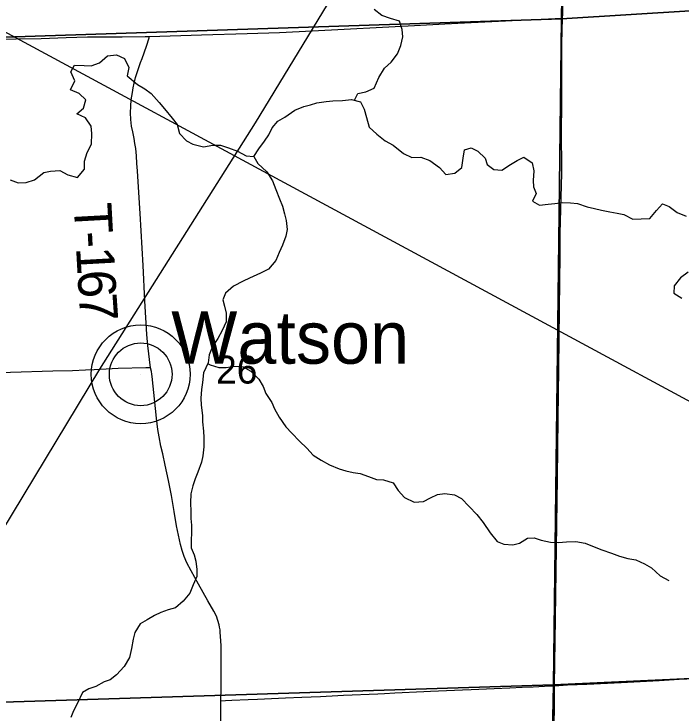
# Model space of a CAD drawing. Extents: x 0 to 34, y 0 to 22.
# Drawn here: x 5.839 to 6.341, y 18.239 to 18.765 of the extents above; entities that cross this region are included whole.
import ezdxf

# ---------------------------------------------------------------- set-up
doc = ezdxf.new("R2010")
doc.units = 0
for name, color, linetype in [('GM_X_Corporation', 7, 'Continuous'), ('GM_X_County_Road', 7, 'Continuous'), ('GM_X_Minor_River', 7, 'Continuous'), ('GM_X_Rail_Line', 7, 'Continuous'), ('GM_X_Section_Text', 7, 'Continuous'), ('GM_X_Township_Road', 7, 'Continuous'), ('GM_X_Township_Road_Text', 7, 'Continuous'), ('GM_X_Unincorporated', 7, 'Continuous'), ('GM_X_Unincorporated_Location', 7, 'Continuous'), ('GM_X_Unincorporated_Text', 7, 'Continuous'), ('SH_Text', 7, 'Continuous')]:
    doc.layers.add(name, color=color, linetype=linetype)

msp = doc.modelspace()

# ---------------------------------------------------------------- linework, layer by layer
at = {"layer": 'GM_X_Corporation'}
for points in [[(6.74939, 19.2921), (6.74935, 19.28604), (6.74762, 18.79187), (6.25155, 18.76101), (6.25957, 19.26329)], [(5.75962, 19.24856), (6.25957, 19.26329), (6.25155, 18.76101), (5.74855, 18.74422)], [(6.74762, 18.79187), (6.74774, 18.77993), (6.74808, 18.28309), (6.24542, 18.26006), (6.25155, 18.76101)], [(5.74855, 18.74422), (6.25155, 18.76101), (6.24542, 18.26006), (5.74338, 18.24402)], [(6.24542, 18.26006), (6.74808, 18.28309), (6.73948, 17.78158), (6.23511, 17.75666)], [(5.74338, 18.24402), (6.24542, 18.26006), (6.23511, 17.75666), (6.21312, 17.75585), (5.73364, 17.74138), (5.73061, 17.74103), (5.74922, 17.99349)]]:
    msp.add_lwpolyline(points, close=True, dxfattribs=at)
at = {"layer": 'GM_X_County_Road'}
for points in [[(5.9422, 18.49846), (5.9388, 18.49835), (5.91786, 18.49788), (5.89981, 18.49686), (5.89335, 18.49658)], [(5.9952, 18.24792), (5.99535, 18.25778), (5.99534, 18.27083), (5.99543, 18.28109), (5.99536, 18.28916), (5.995, 18.29658), (5.99474, 18.29934), (5.99464, 18.30142), (5.99423, 18.30331), (5.99392, 18.30513), (5.99299, 18.30835), (5.99175, 18.31148), (5.9898, 18.31532), (5.98542, 18.32319), (5.97839, 18.33563), (5.97274, 18.34567), (5.96961, 18.35177), (5.96761, 18.35636), (5.96597, 18.36109), (5.96478, 18.36562), (5.96189, 18.37965), (5.95992, 18.39036), (5.9579, 18.4023), (5.95569, 18.41357), (5.95325, 18.42512), (5.95139, 18.4336), (5.95006, 18.43935), (5.94861, 18.44636), (5.9477, 18.45189), (5.9467, 18.46055), (5.94345, 18.49182), (5.94321, 18.49369), (5.94288, 18.49566), (5.9422, 18.49846)], [(5.89335, 18.49658), (5.8834, 18.49615), (5.8686, 18.49582), (5.8368, 18.49489), (5.80821, 18.49398), (5.78521, 18.49334), (5.75661, 18.49259), (5.73856, 18.49265), (5.71804, 18.49298), (5.6854, 18.49343), (5.65216, 18.49388), (5.60205, 18.49468), (5.60038, 18.49471)], [(5.98599, 17.74638), (5.98713, 17.79325), (5.98759, 17.81811), (5.98789, 17.83675), (5.98869, 17.87653), (5.98908, 17.90543), (5.9894, 17.92096), (5.98961, 17.93743), (5.99038, 17.97689), (5.99121, 18.02785), (5.99204, 18.0726), (5.99287, 18.13102), (5.99341, 18.15432), (5.99429, 18.1944), (5.99447, 18.2056), (5.99483, 18.21833), (5.99506, 18.2323), (5.99514, 18.24443), (5.9952, 18.24792)]]:
    msp.add_lwpolyline(points, dxfattribs=at)
at = {"layer": 'GM_X_Minor_River'}
for points in [[(6.09562, 18.69961), (6.0983, 18.70481), (6.10417, 18.7061), (6.11062, 18.70872), (6.11407, 18.71686), (6.11828, 18.72385), (6.12322, 18.72818), (6.12818, 18.7346), (6.13068, 18.74084), (6.13204, 18.74728), (6.1315, 18.75297), (6.12965, 18.75905), (6.12285, 18.76117), (6.11624, 18.76329), (6.11059, 18.76788)], [(5.87398, 18.64691), (5.88002, 18.64347), (5.88738, 18.64153), (5.89253, 18.64776), (5.89256, 18.65382), (5.89449, 18.66045), (5.89775, 18.66668), (5.89798, 18.67465), (5.89745, 18.68015), (5.89333, 18.68643), (5.88672, 18.6895), (5.89167, 18.69364), (5.8936, 18.70007), (5.88852, 18.70465), (5.8821, 18.70753), (5.88517, 18.71415), (5.88218, 18.72099), (5.88505, 18.7261), (5.89224, 18.72568), (5.89753, 18.72546), (5.90379, 18.72789), (5.90987, 18.73316), (5.9165, 18.73388), (5.92272, 18.731), (5.9259, 18.72416), (5.92454, 18.7181), (5.93244, 18.71161), (5.93791, 18.70836), (5.94281, 18.70473), (5.94882, 18.69787), (5.95276, 18.69311), (5.9584, 18.68625), (5.96215, 18.6813), (5.964, 18.67466), (5.96927, 18.66913), (5.97417, 18.66664), (5.9821, 18.6647), (5.98911, 18.6658), (5.99497, 18.66595), (6.00102, 18.66383), (6.00762, 18.66133), (6.01422, 18.65788), (6.01989, 18.65728), (6.02371, 18.66314), (6.02791, 18.6688), (6.03134, 18.67371), (6.03364, 18.67901), (6.03802, 18.68391), (6.04334, 18.68692), (6.05075, 18.69218), (6.05757, 18.69499), (6.0625, 18.69629), (6.06743, 18.69778), (6.07443, 18.69869), (6.07935, 18.69923), (6.08673, 18.69957), (6.09354, 18.7001), (6.10016, 18.69854), (6.10296, 18.69303), (6.10481, 18.68657), (6.10666, 18.67936), (6.1125, 18.67402), (6.1189, 18.66905), (6.12474, 18.6658), (6.13246, 18.65969), (6.13887, 18.65662), (6.1455, 18.65677), (6.15248, 18.65427), (6.15964, 18.64911), (6.16452, 18.64377), (6.17115, 18.64487), (6.17647, 18.64902), (6.17746, 18.65621), (6.17845, 18.66246), (6.18337, 18.66395), (6.18846, 18.66127), (6.19392, 18.65612), (6.19559, 18.65137), (6.20049, 18.64755), (6.20654, 18.64695), (6.213, 18.65128), (6.21812, 18.65428), (6.22305, 18.65672), (6.22946, 18.6527), (6.23075, 18.64644), (6.23014, 18.63924), (6.23049, 18.63449), (6.23235, 18.62956), (6.22967, 18.62369), (6.23495, 18.62082), (6.24138, 18.62154), (6.24649, 18.62208), (6.25217, 18.62281), (6.25822, 18.62259), (6.26352, 18.62199), (6.27069, 18.61948), (6.27636, 18.61831), (6.28165, 18.61696), (6.28788, 18.6156), (6.29336, 18.61481), (6.29827, 18.61383)], [(6.01989, 18.65728), (6.02308, 18.65196), (6.02966, 18.64585), (6.03397, 18.639), (6.03658, 18.63254), (6.03938, 18.62551), (6.04161, 18.62), (6.04309, 18.61431), (6.04439, 18.60918), (6.0451, 18.60235), (6.04413, 18.59743), (6.04144, 18.59062), (6.03914, 18.58514), (6.03645, 18.57908), (6.03093, 18.57267), (6.02486, 18.56967), (6.0167, 18.56573), (6.01195, 18.56348), (6.00474, 18.55992), (5.99866, 18.55446), (5.99655, 18.54954), (5.99784, 18.5448), (5.99914, 18.53948), (5.9991, 18.53304), (5.99622, 18.52642), (5.99297, 18.52037), (5.98877, 18.51452), (5.98646, 18.50808), (5.98548, 18.50221), (5.98203, 18.49465), (5.98142, 18.48745), (5.98063, 18.48214), (5.98002, 18.47551), (5.98037, 18.4702), (5.98127, 18.46261), (5.98143, 18.45768), (5.98196, 18.45067), (5.98231, 18.44593), (5.98245, 18.43891), (5.98166, 18.43228), (5.98068, 18.42736), (5.9778, 18.41998), (5.97569, 18.41487), (5.97414, 18.40957), (5.97259, 18.40352), (5.97236, 18.39688), (5.97251, 18.39025), (5.97267, 18.38513), (5.97302, 18.38001), (5.97292, 18.36295), (5.97515, 18.35763), (5.97626, 18.35288), (5.97698, 18.34662), (5.97695, 18.3415), (5.97426, 18.33507), (5.97177, 18.32883), (5.96681, 18.32279), (5.96111, 18.31789), (5.95561, 18.31641), (5.94993, 18.31436), (5.94518, 18.31211), (5.93968, 18.30891), (5.93455, 18.30572), (5.93054, 18.2993), (5.92918, 18.29419), (5.92801, 18.28737), (5.92645, 18.28055), (5.92244, 18.27375), (5.91673, 18.26734), (5.91198, 18.26376), (5.90724, 18.26208), (5.90097, 18.2587), (5.89586, 18.25684), (5.89111, 18.25421), (5.88728, 18.24608), (5.88422, 18.24041), (5.8823, 18.2353)], [(5.83649, 18.63973), (5.84253, 18.63761), (5.84858, 18.63776), (5.85484, 18.63981), (5.86206, 18.64527), (5.86698, 18.64619), (5.87398, 18.64691)], [(6.29827, 18.61383), (6.30525, 18.61019), (6.3115, 18.61034), (6.31793, 18.61069), (6.32288, 18.61673), (6.32745, 18.62163), (6.33236, 18.61971), (6.33839, 18.61531), (6.34518, 18.61243)], [(6.34682, 18.57033), (6.34093, 18.5662), (6.33635, 18.56016), (6.33594, 18.55466), (6.34197, 18.55084)], [(5.98516, 18.50152), (5.98699, 18.50069), (5.99359, 18.49875), (5.99908, 18.49872), (6.00571, 18.49963), (6.01195, 18.49922), (6.01779, 18.49597), (6.02381, 18.48986), (6.02699, 18.48435), (6.02904, 18.47903), (6.03354, 18.47218), (6.03559, 18.46743), (6.03896, 18.46115), (6.04402, 18.45411), (6.04853, 18.44916), (6.05436, 18.44325), (6.05982, 18.43791), (6.06452, 18.43277), (6.07073, 18.42894), (6.07696, 18.4253), (6.08413, 18.42242), (6.08922, 18.42087), (6.0947, 18.4197), (6.1, 18.41892), (6.10622, 18.41661), (6.11227, 18.41449), (6.11756, 18.41408), (6.12492, 18.41176), (6.12848, 18.40606), (6.13337, 18.40091), (6.14054, 18.39727), (6.14773, 18.3978), (6.15285, 18.40061), (6.15816, 18.40305), (6.16366, 18.40396), (6.17103, 18.40279), (6.17612, 18.4001), (6.18195, 18.394), (6.18777, 18.38809), (6.19247, 18.382), (6.19772, 18.3742), (6.20297, 18.36772), (6.20807, 18.3658), (6.21488, 18.36519), (6.2198, 18.36649), (6.22588, 18.37025), (6.23099, 18.37041), (6.23608, 18.36868), (6.24326, 18.36731), (6.24932, 18.36709), (6.25518, 18.36743), (6.26218, 18.36777), (6.26936, 18.3664), (6.27597, 18.36371), (6.28182, 18.36141), (6.28899, 18.3589), (6.29522, 18.35678), (6.30145, 18.35485), (6.3075, 18.35387), (6.31392, 18.35099), (6.31919, 18.34793), (6.32559, 18.34201), (6.33219, 18.33837)]]:
    msp.add_lwpolyline(points, dxfattribs=at)
at = {"layer": 'GM_X_Rail_Line'}
msp.add_lwpolyline([(4.83086, 16.81428), (4.95348, 17.00356), (5.121, 17.25544), (5.31678, 17.55326), (5.45252, 17.7592), (5.58679, 17.98275), (5.74825, 18.23979), (5.90418, 18.49744), (6.02127, 18.68264), (6.13663, 18.87252), (6.2288, 19.01731), (6.34315, 19.20099), (6.38785, 19.27035), (6.55501, 19.53303), (6.71382, 19.79395), (6.76349, 19.87076), (6.84474, 20.00352), (6.94083, 20.16003), (7.03262, 20.3087), (7.17305, 20.5257), (7.19919, 20.56539)], dxfattribs=at)
at = {"layer": 'GM_X_Township_Road'}
for points in [[(6.25234, 18.76134), (6.25242, 18.76431), (6.2529, 18.80379), (6.25314, 18.82305), (6.25352, 18.85694), (6.2539, 18.88429), (6.25419, 18.90324), (6.25451, 18.93812), (6.25476, 18.96539), (6.25555, 19.00671), (6.25614, 19.0297), (6.25664, 19.05021), (6.25724, 19.07942), (6.25782, 19.10645), (6.25841, 19.14126), (6.25882, 19.16364), (6.25959, 19.20373), (6.26017, 19.2404), (6.26045, 19.25812), (6.26049, 19.26335)], [(5.94151, 18.74772), (5.98066, 18.74878), (6.01506, 18.74994), (6.03924, 18.75053), (6.06373, 18.75176), (6.14095, 18.7559), (6.16356, 18.75701), (6.17841, 18.75783), (6.2144, 18.75971), (6.24172, 18.76101), (6.25171, 18.76133), (6.25234, 18.76134)], [(6.24627, 18.25928), (6.24648, 18.27667), (6.24673, 18.29252), (6.2477, 18.36275), (6.24838, 18.41558), (6.2489, 18.46034), (6.24947, 18.49732), (6.24978, 18.52032), (6.25031, 18.56382), (6.25042, 18.58233), (6.25051, 18.59945), (6.25119, 18.62649), (6.25166, 18.64476), (6.25156, 18.67886), (6.25162, 18.69377), (6.25171, 18.72392), (6.25184, 18.74256), (6.25234, 18.76134)], [(5.62429, 18.74663), (5.6278, 18.7464), (5.63336, 18.74594), (5.65039, 18.7453), (5.69344, 18.74483), (5.72486, 18.74459), (5.74762, 18.74478), (5.76562, 18.7447), (5.80372, 18.74527), (5.82231, 18.74551), (5.85984, 18.74612), (5.87879, 18.74679), (5.89491, 18.74726), (5.92096, 18.7474), (5.93818, 18.74763), (5.94151, 18.74772)], [(5.9422, 18.49846), (5.94025, 18.51522), (5.93942, 18.52357), (5.93785, 18.54869), (5.93666, 18.5754), (5.93431, 18.61451), (5.93311, 18.63436), (5.93238, 18.64644), (5.932, 18.65201), (5.9316, 18.6579), (5.93108, 18.66329), (5.9305, 18.66715), (5.92993, 18.67085), (5.92885, 18.67595), (5.92795, 18.68023), (5.92745, 18.68524), (5.92712, 18.69026), (5.92729, 18.69519), (5.92778, 18.69988), (5.9286, 18.70556), (5.92918, 18.70909), (5.92992, 18.71238), (5.93098, 18.71683), (5.93312, 18.72365), (5.93476, 18.72793), (5.936, 18.73114), (5.93928, 18.74043), (5.94126, 18.74668), (5.94151, 18.74772)], [(6.24627, 18.25928), (6.25597, 18.25983), (6.27056, 18.26045), (6.29632, 18.26179), (6.32486, 18.26329), (6.34006, 18.26411), (6.36924, 18.26556), (6.39035, 18.26653), (6.40865, 18.26744), (6.42697, 18.26832), (6.44155, 18.26911), (6.45455, 18.2698), (6.46564, 18.27028), (6.48032, 18.27098), (6.48937, 18.27139), (6.49944, 18.27193), (6.51527, 18.27288), (6.52646, 18.27354), (6.53427, 18.27399), (6.53781, 18.27408), (6.53987, 18.27404), (6.54528, 18.27421)], [(5.9952, 18.24792), (5.99876, 18.24815), (6.00339, 18.24844), (6.0158, 18.24885), (6.02263, 18.24923), (6.04374, 18.2501), (6.05615, 18.25055), (6.0701, 18.25127), (6.08314, 18.25181), (6.08748, 18.25212), (6.11324, 18.25321), (6.1182, 18.25348), (6.12596, 18.25383), (6.14799, 18.25492), (6.15296, 18.25509), (6.17686, 18.25615), (6.18338, 18.25643), (6.20076, 18.25724), (6.21256, 18.25767), (6.22187, 18.25815), (6.23025, 18.25851), (6.24296, 18.25909), (6.24627, 18.25928)], [(6.24212, 17.94151), (6.24156, 17.94372), (6.24124, 17.94503), (6.24099, 17.9466), (6.24087, 17.94888), (6.24078, 17.95569), (6.24087, 17.96656), (6.24111, 17.9796), (6.24162, 18.00197), (6.24219, 18.03274), (6.24265, 18.06039), (6.24323, 18.08866), (6.2437, 18.11632), (6.24439, 18.14678), (6.24461, 18.16448), (6.24526, 18.194), (6.24569, 18.217), (6.24608, 18.24342), (6.24627, 18.25928)]]:
    msp.add_lwpolyline(points, dxfattribs=at)
at = {"layer": 'GM_X_Unincorporated'}
for radius in [0.0372, 0.02358]:
    msp.add_circle((5.93482, 18.4935), radius, dxfattribs=at)
at = {"layer": 'GM_X_Unincorporated_Location'}
msp.add_line((5.93482, 18.4935), (5.93482, 18.4935), dxfattribs=at)
at = {"layer": 'SH_Text'}
msp.add_lwpolyline([(9.29702, 16.88204), (2.59655, 20.49713), (9.29702, 17.63625)], close=True, dxfattribs=at)

# ---------------------------------------------------------------- texts
at = {"layer": 'GM_X_Section_Text'}
msp.add_text('26', height=0.020928, rotation=0, dxfattribs=at).set_placement((5.99152, 18.48654))
at = {"layer": 'GM_X_Township_Road_Text'}
for s, rotation, p in [('T', 273.1473, (5.88437, 18.62172)), ('-', 273.1542, (5.88554, 18.6005)), ('1', 273.189, (5.88618, 18.58883)), ('6', 273.3172, (5.88716, 18.57129)), ('7', 273.9749, (5.88819, 18.55346))]:
    msp.add_text(s, height=0.02841, rotation=rotation, dxfattribs=at).set_placement(p)
at = {"layer": 'GM_X_Unincorporated_Text'}
msp.add_text('Watson', height=0.039489, rotation=0, dxfattribs=at).set_placement((5.95777, 18.50149))

doc.saveas('drawing.dxf')
